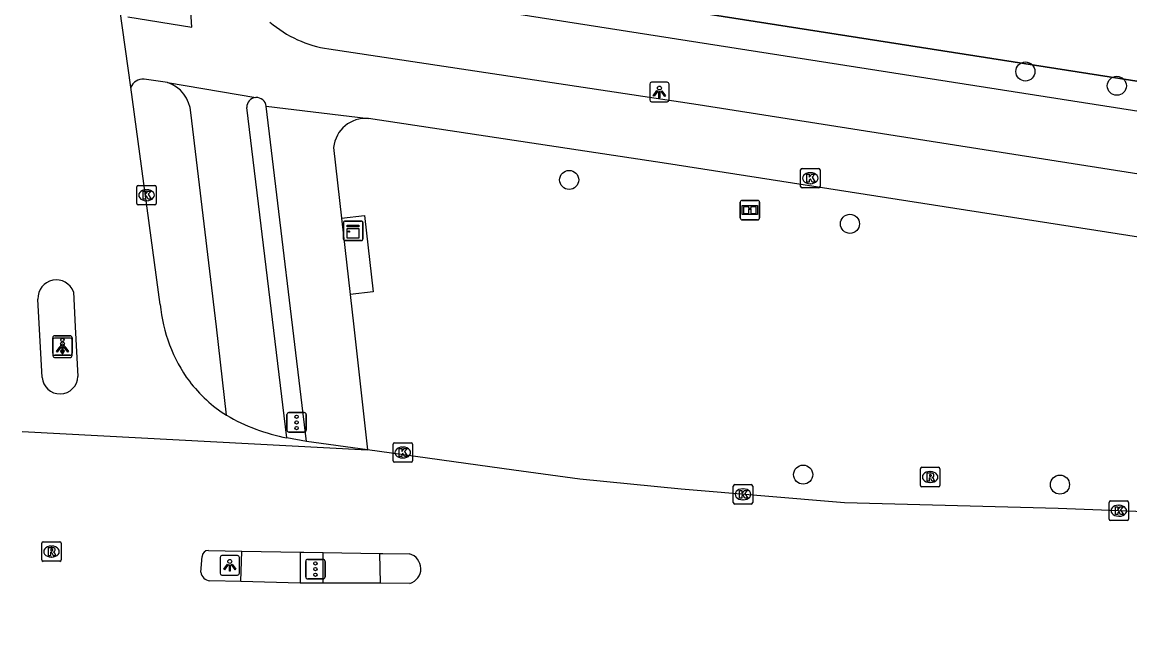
# Model space of a CAD drawing. Extents: x 160732 to 162105, y 387428 to 388479.
# Drawn here: x 160785.8 to 160842.7, y 387484.2 to 387515.6 of the extents above; entities that cross this region are included whole.
import ezdxf

# ---------------------------------------------------------------- set-up
doc = ezdxf.new("R2010")
doc.units = 0
for name, color, linetype in [('IMGEO_Berm_groen', 7, 'Continuous'), ('IMGEO_Boom', 7, 'Continuous'), ('IMGEO_Fietspad_open', 7, 'Continuous'), ('IMGEO_Hek', 7, 'Continuous'), ('IMGEO_Informatiebord', 7, 'Continuous'), ('IMGEO_Kast', 7, 'Continuous'), ('IMGEO_Kolk', 7, 'Continuous'), ('IMGEO_Lichtpunt', 7, 'Continuous'), ('IMGEO_Rijbaan_lokaal_gesloten', 7, 'Continuous'), ('IMGEO_Rioolput', 7, 'Continuous'), ('IMGEO_Verkeersregelinstallatiepaal', 7, 'Continuous'), ('IMGEO_Voetpad_open', 7, 'Continuous')]:
    doc.layers.add(name, color=color, linetype=linetype)

msp = doc.modelspace()

# ---------------------------------------------------------------- linework, layer by layer
at = {"layer": 'IMGEO_Berm_groen'}
msp.add_lwpolyline([(160800.367, 387617.785), (160806.924, 387518.259), (160889.009, 387505.413)], dxfattribs=at)
at = {"layer": 'IMGEO_Boom'}
for centre in [(160837.315, 387513.095), (160842.008, 387512.363), (160813.899, 387507.533), (160828.312, 387505.28), (160825.909, 387492.41), (160839.091, 387491.897)]:
    msp.add_circle(centre, 0.489, dxfattribs=at)
at = {"layer": 'IMGEO_Fietspad_open'}
for points in [[(160791.252, 387515.907), (160794.533, 387515.366), (160794.336, 387518.633)], [(160801.558, 387514.26), (160820.517, 387511.401), (160862.38, 387504.81), (160891.554, 387500.319), (160901.233, 387498.754), (160911.562, 387497.191), (160935.793, 387493.329), (160945.905, 387492.112), (160955.896, 387491.483), (160964.882, 387491.216), (161000, 387489.783), (161032.946, 387488.45), (161079.41, 387486.41), (161134.151, 387484.191)], [(160793.29, 387512.533), (160792.085, 387512.696)], [(160793.29, 387512.533), (160797.815, 387511.76)], [(160800.414, 387494.114), (160798.352, 387511.312)], [(160798.352, 387511.312), (160803.597, 387510.687)], [(160796.312, 387495.457), (160795.793, 387500), (160794.479, 387510.985)], [(160799.416, 387494.296), (160797.349, 387511.256)], [(160967.502, 387488.005), (160955.792, 387488.482), (160945.779, 387489.15), (160935.786, 387490.359), (160920.142, 387492.807), (160904.738, 387495.178), (160900.412, 387495.865), (160886.183, 387497.972), (160869.321, 387500.586), (160856.279, 387502.542), (160818.903, 387508.372), (160803.597, 387510.687)], [(160801.81, 387509.204), (160802.218, 387505.574)], [(160802.218, 387505.574), (160802.658, 387501.659)], [(160802.658, 387501.659), (160802.845, 387500), (160803.557, 387493.68)], [(160797.048, 387486.921), (160797.093, 387488.485)], [(160800.096, 387488.435), (160800.094, 387486.838)]]:
    msp.add_lwpolyline(points, dxfattribs=at)
for centre, radius, start, end in [((160802.405, 387520.127), 5.928, 229.3732, 261.7876), ((160792.02, 387512.026), 0.673, 84.4644, 157.3894), ((160792.731, 387510.873), 1.751, 3.6548, 71.4001), ((160797.852, 387511.258), 0.503, 94.2568, 180.2301), ((160797.852, 387511.259), 0.502, 6.051, 94.2749), ((160803.465, 387509.028), 1.664, 85.4424, 173.9349)]:
    msp.add_arc(centre, radius, start, end, dxfattribs=at)
at = {"layer": 'IMGEO_Hek'}
msp.add_lwpolyline([(160889.009, 387505.413), (160806.924, 387518.259), (160800.367, 387617.785)], dxfattribs=at)
at = {"layer": 'IMGEO_Informatiebord'}
for p, q in [((160822.681, 387505.584), (160822.681, 387506.384)), ((160822.681, 387506.384), (160822.681, 387505.584)), ((160822.781, 387506.484), (160823.571, 387506.484)), ((160823.571, 387506.484), (160822.781, 387506.484)), ((160823.671, 387506.384), (160823.671, 387505.584)), ((160823.671, 387505.584), (160823.671, 387506.384)), ((160823.571, 387505.484), (160822.781, 387505.484)), ((160822.781, 387505.484), (160823.571, 387505.484))]:
    msp.add_line(p, q, dxfattribs=at)
for points in [[(160822.782, 387506.216), (160823.57, 387506.216), (160823.57, 387505.752), (160822.782, 387505.752), (160822.782, 387506.216)], [(160822.847, 387506.151), (160822.847, 387505.817), (160823.122, 387505.817), (160823.123, 387506.03), (160823.227, 387506.031), (160823.228, 387505.817), (160823.505, 387505.817), (160823.505, 387506.151), (160823.229, 387506.151), (160823.229, 387506.071), (160823.123, 387506.071), (160823.123, 387506.151), (160822.847, 387506.151)]]:
    msp.add_lwpolyline(points, dxfattribs=at)
for centre, start, end in [((160822.781, 387506.384), 90, 180), ((160822.781, 387506.384), 90, 180), ((160823.571, 387506.384), 0, 90), ((160823.571, 387506.384), 360, 90), ((160822.781, 387505.584), 180, 270), ((160822.781, 387505.584), 180, 270), ((160823.571, 387505.584), 270, 0), ((160823.571, 387505.584), 270, 0)]:
    msp.add_arc(centre, 0.1, start, end, dxfattribs=at)
at = {"layer": 'IMGEO_Kast'}
for p, q in [((160802.318, 387504.495), (160802.318, 387505.336)), ((160802.318, 387505.336), (160802.318, 387504.495)), ((160802.393, 387505.42), (160803.234, 387505.42)), ((160803.234, 387505.42), (160802.393, 387505.42)), ((160803.318, 387505.345), (160803.318, 387504.504)), ((160803.318, 387504.504), (160803.318, 387505.345)), ((160803.243, 387504.42), (160802.402, 387504.42)), ((160802.402, 387504.42), (160803.243, 387504.42))]:
    msp.add_line(p, q, dxfattribs=at)
for points in [[(160802.513, 387505.21), (160803.113, 387505.21), (160803.113, 387505.125), (160802.513, 387505.125), (160802.513, 387505.21)], [(160802.513, 387505.035), (160803.113, 387505.035), (160803.113, 387504.546), (160802.513, 387504.546), (160802.513, 387505.035)]]:
    msp.add_lwpolyline(points, dxfattribs=at)
msp.add_circle((160802.597, 387504.884), 0.0377, dxfattribs=at)
for centre, start, end in [((160802.396, 387505.342), 92.4484, 184.2845), ((160802.396, 387505.342), 92.4484, 184.2845), ((160803.24, 387505.342), 2.4484, 94.2845), ((160803.24, 387505.342), 2.4484, 94.2845), ((160802.396, 387504.498), 182.4484, 274.2845), ((160802.396, 387504.498), 182.4484, 274.2845), ((160803.24, 387504.498), 272.4484, 4.2845), ((160803.24, 387504.498), 272.4484, 4.2845)]:
    msp.add_arc(centre, 0.0779, start, end, dxfattribs=at)
at = {"layer": 'IMGEO_Kolk'}
for p, q in [((160825.776, 387507.194), (160825.776, 387508.046)), ((160825.851, 387508.12), (160826.703, 387508.12)), ((160826.264, 387507.9), (160826.289, 387507.9)), ((160826.777, 387508.046), (160826.777, 387507.194)), ((160826.287, 387507.34), (160826.262, 387507.34)), ((160791.708, 387506.322), (160791.708, 387507.174)), ((160791.783, 387507.248), (160792.635, 387507.248)), ((160792.196, 387507.028), (160792.221, 387507.028)), ((160792.709, 387507.174), (160792.709, 387506.322)), ((160826.703, 387507.12), (160825.851, 387507.12)), ((160792.635, 387506.248), (160791.783, 387506.248)), ((160792.219, 387506.468), (160792.194, 387506.468)), ((160804.861, 387493.119), (160804.861, 387493.971)), ((160804.936, 387494.045), (160805.788, 387494.045)), ((160805.349, 387493.825), (160805.374, 387493.825)), ((160805.862, 387493.971), (160805.862, 387493.119)), ((160805.372, 387493.265), (160805.347, 387493.265)), ((160805.788, 387493.045), (160804.936, 387493.045)), ((160822.321, 387490.975), (160822.321, 387491.827)), ((160822.396, 387491.901), (160823.248, 387491.901)), ((160822.809, 387491.681), (160822.834, 387491.681)), ((160823.322, 387491.827), (160823.322, 387490.975)), ((160823.248, 387490.901), (160822.396, 387490.901)), ((160822.832, 387491.121), (160822.807, 387491.121)), ((160841.611, 387490.133), (160841.611, 387490.985)), ((160841.686, 387491.059), (160842.538, 387491.059)), ((160842.099, 387490.839), (160842.124, 387490.839)), ((160842.612, 387490.985), (160842.612, 387490.133)), ((160842.122, 387490.279), (160842.097, 387490.279)), ((160842.538, 387490.059), (160841.686, 387490.059))]:
    msp.add_line(p, q, dxfattribs=at)
for points in [[(160825.776, 387507.194), (160825.776, 387508.046)], [(160825.851, 387508.12), (160826.703, 387508.12)], [(160826.777, 387508.046), (160826.777, 387507.194)], [(160826.097, 387507.82), (160826.22, 387507.82), (160826.22, 387507.669), (160826.35, 387507.82), (160826.514, 387507.82), (160826.368, 387507.669), (160826.521, 387507.42), (160826.369, 387507.42), (160826.284, 387507.584), (160826.22, 387507.517), (160826.22, 387507.42), (160826.097, 387507.42), (160826.097, 387507.82)], [(160791.708, 387506.322), (160791.708, 387507.174)], [(160791.783, 387507.248), (160792.635, 387507.248)], [(160792.029, 387506.948), (160792.152, 387506.948), (160792.152, 387506.797), (160792.282, 387506.948), (160792.446, 387506.948), (160792.3, 387506.797), (160792.453, 387506.548), (160792.301, 387506.548), (160792.216, 387506.712), (160792.152, 387506.645), (160792.152, 387506.548), (160792.029, 387506.548), (160792.029, 387506.948)], [(160792.709, 387507.174), (160792.709, 387506.322)], [(160826.703, 387507.12), (160825.851, 387507.12)], [(160792.635, 387506.248), (160791.783, 387506.248)], [(160804.861, 387493.119), (160804.861, 387493.971)], [(160804.936, 387494.045), (160805.788, 387494.045)], [(160805.182, 387493.745), (160805.305, 387493.745), (160805.305, 387493.594), (160805.435, 387493.745), (160805.599, 387493.745), (160805.453, 387493.594), (160805.606, 387493.345), (160805.454, 387493.345), (160805.369, 387493.509), (160805.305, 387493.442), (160805.305, 387493.345), (160805.182, 387493.345), (160805.182, 387493.745)], [(160805.862, 387493.971), (160805.862, 387493.119)], [(160805.788, 387493.045), (160804.936, 387493.045)], [(160822.321, 387490.975), (160822.321, 387491.827)], [(160822.396, 387491.901), (160823.248, 387491.901)], [(160822.642, 387491.601), (160822.765, 387491.601), (160822.765, 387491.45), (160822.895, 387491.601), (160823.059, 387491.601), (160822.913, 387491.45), (160823.066, 387491.201), (160822.914, 387491.201), (160822.829, 387491.365), (160822.765, 387491.298), (160822.765, 387491.201), (160822.642, 387491.201), (160822.642, 387491.601)], [(160823.322, 387491.827), (160823.322, 387490.975)], [(160823.248, 387490.901), (160822.396, 387490.901)], [(160841.611, 387490.133), (160841.611, 387490.985)], [(160841.686, 387491.059), (160842.538, 387491.059)], [(160842.612, 387490.985), (160842.612, 387490.133)], [(160841.932, 387490.759), (160842.055, 387490.759), (160842.055, 387490.608), (160842.185, 387490.759), (160842.349, 387490.759), (160842.203, 387490.608), (160842.356, 387490.359), (160842.204, 387490.359), (160842.119, 387490.523), (160842.055, 387490.456), (160842.055, 387490.359), (160841.932, 387490.359), (160841.932, 387490.759)], [(160842.538, 387490.059), (160841.686, 387490.059)]]:
    msp.add_lwpolyline(points, dxfattribs=at)
for centre, start, end in [((160825.853, 387508.044), 91.552, 178.448), ((160825.853, 387508.044), 91.552, 178.448), ((160826.701, 387508.044), 1.552, 88.448), ((160826.701, 387508.044), 1.552, 88.448), ((160791.785, 387507.172), 91.552, 178.448), ((160791.785, 387507.172), 91.552, 178.448), ((160792.633, 387507.172), 1.552, 88.448), ((160792.633, 387507.172), 1.552, 88.448), ((160825.853, 387507.196), 181.552, 268.448), ((160825.853, 387507.196), 181.552, 268.448), ((160826.701, 387507.196), 271.552, 358.448), ((160826.701, 387507.196), 271.552, 358.448), ((160791.785, 387506.324), 181.552, 268.448), ((160791.785, 387506.324), 181.552, 268.448), ((160792.633, 387506.324), 271.552, 358.448), ((160792.633, 387506.324), 271.552, 358.448), ((160804.938, 387493.969), 91.552, 178.448), ((160804.938, 387493.969), 91.552, 178.448), ((160805.786, 387493.969), 1.552, 88.448), ((160805.786, 387493.969), 1.552, 88.448), ((160804.938, 387493.121), 181.552, 268.448), ((160804.938, 387493.121), 181.552, 268.448), ((160805.786, 387493.121), 271.552, 358.448), ((160805.786, 387493.121), 271.552, 358.448), ((160822.398, 387491.825), 91.552, 178.448), ((160822.398, 387491.825), 91.552, 178.448), ((160823.246, 387491.825), 1.552, 88.448), ((160823.246, 387491.825), 1.552, 88.448), ((160822.398, 387490.977), 181.552, 268.448), ((160822.398, 387490.977), 181.552, 268.448), ((160823.246, 387490.977), 271.552, 358.448), ((160823.246, 387490.977), 271.552, 358.448), ((160841.688, 387490.983), 91.552, 178.448), ((160841.688, 387490.983), 91.552, 178.448), ((160842.536, 387490.983), 1.552, 88.448), ((160842.536, 387490.983), 1.552, 88.448), ((160841.688, 387490.135), 181.552, 268.448), ((160841.688, 387490.135), 181.552, 268.448), ((160842.536, 387490.135), 271.552, 358.448), ((160842.536, 387490.135), 271.552, 358.448)]:
    msp.add_arc(centre, 0.0765, start, end, dxfattribs=at)
for centre, major_axis, ratio, start_param, end_param in [((160826.263, 387507.62), (-0.387, 0.002), 0.722429, 4.712389, 7.853982), ((160826.288, 387507.62), (-0.39, 0.002), 0.717154, 1.570796, 4.712389), ((160792.195, 387506.748), (-0.387, 0.002), 0.722429, 4.712389, 7.853982), ((160792.22, 387506.748), (-0.39, 0.002), 0.717154, 1.570796, 4.712389), ((160805.348, 387493.545), (-0.387, 0.002), 0.722429, 4.712389, 7.853982), ((160805.373, 387493.545), (-0.39, 0.002), 0.717154, 1.570796, 4.712389), ((160822.808, 387491.401), (-0.387, 0.002), 0.722429, 4.712389, 7.853982), ((160822.833, 387491.401), (-0.39, 0.002), 0.717154, 1.570796, 4.712389), ((160842.098, 387490.559), (-0.387, 0.002), 0.722429, 4.712389, 7.853982), ((160842.123, 387490.559), (-0.39, 0.002), 0.717154, 1.570796, 4.712389)]:
    msp.add_ellipse(centre, major_axis=major_axis, ratio=ratio, start_param=start_param, end_param=end_param, dxfattribs=at)
at = {"layer": 'IMGEO_Lichtpunt'}
for p, q in [((160818.033, 387512.449), (160818.033, 387511.642)), ((160818.033, 387512.449), (160818.033, 387511.642)), ((160818.935, 387512.544), (160818.127, 387512.544)), ((160818.935, 387512.544), (160818.127, 387512.544)), ((160819.029, 387511.642), (160819.029, 387512.449)), ((160819.029, 387511.642), (160819.029, 387512.449)), ((160818.127, 387511.548), (160818.935, 387511.548)), ((160818.127, 387511.548), (160818.935, 387511.548)), ((160788.299, 387499.418), (160787.491, 387499.418)), ((160788.299, 387499.418), (160787.491, 387499.418)), ((160787.397, 387499.323), (160787.397, 387498.516)), ((160787.397, 387499.323), (160787.397, 387498.516)), ((160788.393, 387498.516), (160788.393, 387499.323)), ((160788.393, 387498.516), (160788.393, 387499.323)), ((160787.491, 387498.422), (160788.299, 387498.422)), ((160787.491, 387498.422), (160788.299, 387498.422)), ((160795.983, 387488.16), (160795.983, 387487.353)), ((160795.983, 387488.16), (160795.983, 387487.353)), ((160796.885, 387488.255), (160796.077, 387488.255)), ((160796.885, 387488.255), (160796.077, 387488.255)), ((160796.979, 387487.353), (160796.979, 387488.16)), ((160796.979, 387487.353), (160796.979, 387488.16)), ((160796.077, 387487.259), (160796.885, 387487.259)), ((160796.077, 387487.259), (160796.885, 387487.259))]:
    msp.add_line(p, q, dxfattribs=at)
for points in [[(160818.407, 387512.113), (160818.446, 387512.085), (160818.258, 387511.823), (160818.22, 387511.85), (160818.407, 387512.113)], [(160818.509, 387512.065), (160818.556, 387512.065), (160818.556, 387511.743), (160818.509, 387511.743), (160818.509, 387512.065)], [(160818.619, 387512.085), (160818.657, 387512.112), (160818.844, 387511.85), (160818.805, 387511.822), (160818.619, 387512.085)], [(160787.771, 387498.987), (160787.81, 387498.959), (160787.622, 387498.697), (160787.584, 387498.724), (160787.771, 387498.987)], [(160787.873, 387498.939), (160787.92, 387498.939), (160787.92, 387498.617), (160787.873, 387498.617), (160787.873, 387498.939)], [(160787.983, 387498.959), (160788.021, 387498.986), (160788.208, 387498.724), (160788.169, 387498.696), (160787.983, 387498.959)], [(160796.357, 387487.824), (160796.396, 387487.796), (160796.208, 387487.534), (160796.17, 387487.561), (160796.357, 387487.824)], [(160796.459, 387487.776), (160796.506, 387487.776), (160796.506, 387487.454), (160796.459, 387487.454), (160796.459, 387487.776)], [(160796.569, 387487.796), (160796.607, 387487.823), (160796.794, 387487.561), (160796.755, 387487.533), (160796.569, 387487.796)]]:
    msp.add_lwpolyline(points, dxfattribs=at)
for centre in [(160818.532, 387512.247), (160787.896, 387499.121), (160796.482, 387487.958)]:
    msp.add_circle(centre, 0.0994, dxfattribs=at)
for centre, start, end in [((160818.127, 387512.449), 90, 180), ((160818.127, 387512.449), 90, 180), ((160818.935, 387512.449), 0, 90), ((160818.935, 387512.449), 0, 90), ((160818.127, 387511.642), 180, 270), ((160818.127, 387511.642), 180, 270), ((160818.935, 387511.642), 270, 0), ((160818.935, 387511.642), 270, 360), ((160787.491, 387499.323), 90, 180), ((160787.491, 387499.323), 90, 180), ((160788.299, 387499.323), 0, 90), ((160788.299, 387499.323), 0, 90), ((160787.491, 387498.516), 180, 270), ((160787.491, 387498.516), 180, 270), ((160788.299, 387498.516), 270, 0), ((160788.299, 387498.516), 270, 360), ((160796.077, 387488.16), 90, 180), ((160796.077, 387488.16), 90, 180), ((160796.885, 387488.16), 0, 90), ((160796.885, 387488.16), 0, 90), ((160796.077, 387487.353), 180, 270), ((160796.077, 387487.353), 180, 270), ((160796.885, 387487.353), 270, 0), ((160796.885, 387487.353), 270, 360)]:
    msp.add_arc(centre, 0.0946, start, end, dxfattribs=at)
at = {"layer": 'IMGEO_Rijbaan_lokaal_gesloten'}
for points in [[(160791.399, 387512.285), (160790.842, 387516.315)], [(160792.91, 387501.147), (160791.399, 387512.285)], [(160788.46, 387501.784), (160788.551, 387500), (160788.681, 387497.453)], [(160786.851, 387497.403), (160786.638, 387501.421)], [(160785.826, 387494.63), (160803.557, 387493.68)], [(160800.414, 387494.114), (160799.416, 387494.296)], [(160803.557, 387493.68), (160800.414, 387494.114)], [(160967.389, 387485.255), (160931.04, 387486.905), (160885.08, 387488.902), (160838.998, 387490.678), (160828.034, 387490.964), (160819.656, 387491.664), (160814.456, 387492.174), (160811.057, 387492.644), (160803.557, 387493.68)], [(160795.002, 387487.404), (160795.059, 387488.209)], [(160795.384, 387488.518), (160797.093, 387488.485)], [(160797.093, 387488.485), (160800.096, 387488.435)], [(160800.096, 387488.435), (160800.289, 387488.432), (160801.271, 387488.415)], [(160801.271, 387488.415), (160804.161, 387488.367)], [(160804.161, 387488.367), (160804.343, 387488.365), (160805.71, 387488.346)], [(160797.048, 387486.921), (160795.459, 387486.965)], [(160800.094, 387486.838), (160797.048, 387486.921)], [(160801.271, 387486.837), (160800.094, 387486.838)], [(160804.2, 387486.834), (160801.271, 387486.837)], [(160805.73, 387486.827), (160804.2, 387486.834)]]:
    msp.add_lwpolyline(points, dxfattribs=at)
for centre, radius, start, end in [((160787.577, 387501.463), 0.94, 19.9467, 182.5885), ((160800.776, 387501.871), 7.899, 185.2611, 216.2545), ((160787.765, 387497.469), 0.916, 184.1475, 358.9827), ((160800.31, 387501.742), 7.449, 217.5743, 237.541), ((160801.351, 387504.2), 10.091, 240.0412, 258.9438), ((160795.384, 387488.192), 0.326, 90.0561, 177.0526), ((160805.498, 387487.584), 0.791, 287.063, 74.4457), ((160795.507, 387487.473), 0.51, 187.7371, 264.5647)]:
    msp.add_arc(centre, radius, start, end, dxfattribs=at)
at = {"layer": 'IMGEO_Rioolput'}
for p, q in [((160831.927, 387491.861), (160831.927, 387492.713)), ((160832.002, 387492.787), (160832.854, 387492.787)), ((160832.415, 387492.567), (160832.44, 387492.567)), ((160832.928, 387492.713), (160832.928, 387491.861)), ((160832.438, 387492.007), (160832.413, 387492.007)), ((160832.854, 387491.787), (160832.002, 387491.787)), ((160786.83, 387488.037), (160786.83, 387488.889)), ((160786.905, 387488.963), (160787.757, 387488.963)), ((160787.318, 387488.743), (160787.343, 387488.743)), ((160787.831, 387488.889), (160787.831, 387488.037)), ((160787.341, 387488.183), (160787.316, 387488.183)), ((160787.757, 387487.963), (160786.905, 387487.963))]:
    msp.add_line(p, q, dxfattribs=at)
for points in [[(160831.927, 387491.861), (160831.927, 387492.713)], [(160832.002, 387492.787), (160832.854, 387492.787)], [(160832.928, 387492.713), (160832.928, 387491.861)], [(160832.516, 387492.485), (160832.264, 387492.487), (160832.264, 387492.087)], [(160832.264, 387492.087), (160832.388, 387492.087), (160832.388, 387492.249), (160832.399, 387492.249)], [(160832.442, 387492.406), (160832.388, 387492.406), (160832.388, 387492.325)], [(160832.388, 387492.325), (160832.44, 387492.325)], [(160832.446, 387492.22), (160832.517, 387492.087), (160832.657, 387492.087), (160832.592, 387492.213)], [(160832.854, 387491.787), (160832.002, 387491.787)], [(160786.83, 387488.037), (160786.83, 387488.889)], [(160786.905, 387488.963), (160787.757, 387488.963)], [(160787.419, 387488.661), (160787.167, 387488.663), (160787.167, 387488.263)], [(160787.345, 387488.582), (160787.291, 387488.582), (160787.291, 387488.501)], [(160787.831, 387488.889), (160787.831, 387488.037)], [(160787.167, 387488.263), (160787.291, 387488.263), (160787.291, 387488.425), (160787.302, 387488.425)], [(160787.291, 387488.501), (160787.343, 387488.501)], [(160787.349, 387488.396), (160787.42, 387488.263), (160787.56, 387488.263), (160787.495, 387488.389)], [(160787.757, 387487.963), (160786.905, 387487.963)]]:
    msp.add_lwpolyline(points, dxfattribs=at)
for centre, radius, start, end in [((160832.004, 387492.711), 0.0765, 91.552, 178.448), ((160832.004, 387492.711), 0.0765, 91.552, 178.448), ((160832.852, 387492.711), 0.0765, 1.552, 88.448), ((160832.852, 387492.711), 0.0765, 1.552, 88.448), ((160832.398, 387492.196), 0.0533, 26.0293, 88.6989), ((160832.424, 387492.514), 0.19, 274.7715, 282.9687), ((160832.448, 387492.31), 0.0964, 77.0061, 93.1865), ((160832.462, 387492.367), 0.0378, 276.6634, 79.6772), ((160832.515, 387492.375), 0.109, 350.3612, 89.416), ((160832.513, 387492.375), 0.112, 277.5842, 350.9817), ((160832.497, 387492.16), 0.108, 29.5134, 73.7905), ((160832.004, 387491.863), 0.0765, 181.552, 268.448), ((160832.004, 387491.863), 0.0765, 181.552, 268.448), ((160832.852, 387491.863), 0.0765, 271.552, 358.448), ((160832.852, 387491.863), 0.0765, 271.552, 358.448), ((160786.907, 387488.887), 0.0765, 91.552, 178.448), ((160786.907, 387488.887), 0.0765, 91.552, 178.448), ((160787.351, 387488.486), 0.0964, 77.0061, 93.1865), ((160787.365, 387488.543), 0.0378, 276.6634, 79.6772), ((160787.418, 387488.551), 0.109, 350.3612, 89.416), ((160787.755, 387488.887), 0.0765, 1.552, 88.448), ((160787.755, 387488.887), 0.0765, 1.552, 88.448), ((160786.907, 387488.039), 0.0765, 181.552, 268.448), ((160786.907, 387488.039), 0.0765, 181.552, 268.448), ((160787.301, 387488.372), 0.0533, 26.0293, 88.6989), ((160787.327, 387488.69), 0.19, 274.7715, 282.9687), ((160787.416, 387488.551), 0.112, 277.5842, 350.9817), ((160787.4, 387488.336), 0.108, 29.5134, 73.7905), ((160787.755, 387488.039), 0.0765, 271.552, 358.448), ((160787.755, 387488.039), 0.0765, 271.552, 358.448)]:
    msp.add_arc(centre, radius, start, end, dxfattribs=at)
for centre, major_axis, ratio, start_param, end_param in [((160832.414, 387492.287), (-0.387, 0.002), 0.722429, 4.712389, 7.853982), ((160832.439, 387492.287), (-0.39, 0.002), 0.717154, 1.570796, 4.712389), ((160787.317, 387488.463), (-0.387, 0.002), 0.722429, 4.712389, 7.853982), ((160787.342, 387488.463), (-0.39, 0.002), 0.717154, 1.570796, 4.712389)]:
    msp.add_ellipse(centre, major_axis=major_axis, ratio=ratio, start_param=start_param, end_param=end_param, dxfattribs=at)
at = {"layer": 'IMGEO_Verkeersregelinstallatiepaal'}
for p, q in [((160787.395, 387498.636), (160787.395, 387499.436)), ((160787.395, 387499.436), (160787.395, 387498.636)), ((160787.495, 387499.536), (160788.285, 387499.536)), ((160788.285, 387499.536), (160787.495, 387499.536)), ((160788.385, 387499.436), (160788.385, 387498.636)), ((160788.385, 387498.636), (160788.385, 387499.436)), ((160788.285, 387498.536), (160787.495, 387498.536)), ((160787.495, 387498.536), (160788.285, 387498.536)), ((160799.415, 387494.693), (160799.415, 387495.493)), ((160799.415, 387495.493), (160799.415, 387494.693)), ((160799.515, 387495.593), (160800.305, 387495.593)), ((160800.305, 387495.593), (160799.515, 387495.593)), ((160800.405, 387495.493), (160800.405, 387494.693)), ((160800.405, 387494.693), (160800.405, 387495.493)), ((160800.305, 387494.593), (160799.515, 387494.593)), ((160799.515, 387494.593), (160800.305, 387494.593)), ((160800.48, 387488.062), (160801.27, 387488.062)), ((160801.27, 387488.062), (160800.48, 387488.062)), ((160800.38, 387487.162), (160800.38, 387487.962)), ((160800.38, 387487.962), (160800.38, 387487.162)), ((160801.37, 387487.962), (160801.37, 387487.162)), ((160801.37, 387487.162), (160801.37, 387487.962)), ((160801.27, 387487.062), (160800.48, 387487.062)), ((160800.48, 387487.062), (160801.27, 387487.062))]:
    msp.add_line(p, q, dxfattribs=at)
for centre in [(160787.89, 387499.326), (160787.89, 387499.036), (160787.89, 387498.746), (160799.91, 387495.383), (160799.91, 387495.093), (160799.91, 387494.803), (160800.875, 387487.852), (160800.875, 387487.562), (160800.875, 387487.272)]:
    msp.add_circle(centre, 0.085, dxfattribs=at)
for centre, start, end in [((160787.495, 387499.436), 90, 180), ((160787.495, 387499.436), 90, 180), ((160788.285, 387499.436), 0, 90), ((160788.285, 387499.436), 360, 90), ((160787.495, 387498.636), 180, 270), ((160787.495, 387498.636), 180, 270), ((160788.285, 387498.636), 270, 0), ((160788.285, 387498.636), 270, 0), ((160799.515, 387495.493), 90, 180), ((160799.515, 387495.493), 90, 180), ((160800.305, 387495.493), 0, 90), ((160800.305, 387495.493), 360, 90), ((160799.515, 387494.693), 180, 270), ((160799.515, 387494.693), 180, 270), ((160800.305, 387494.693), 270, 0), ((160800.305, 387494.693), 270, 0), ((160800.48, 387487.962), 90, 180), ((160800.48, 387487.962), 90, 180), ((160801.27, 387487.962), 0, 90), ((160801.27, 387487.962), 360, 90), ((160800.48, 387487.162), 180, 270), ((160800.48, 387487.162), 180, 270), ((160801.27, 387487.162), 270, 0), ((160801.27, 387487.162), 270, 0)]:
    msp.add_arc(centre, 0.1, start, end, dxfattribs=at)
at = {"layer": 'IMGEO_Voetpad_open'}
for points in [[(160803.773, 387517.234), (160913.899, 387500), (160936.105, 387496.525), (160946.036, 387495.354), (160959.839, 387494.526), (160979.097, 387493.706), (160979.317, 387493.697)], [(160802.218, 387505.574), (160803.397, 387505.707), (160803.837, 387501.792), (160802.658, 387501.659)], [(160801.271, 387486.837), (160801.271, 387488.415)], [(160804.161, 387488.367), (160804.2, 387486.834)]]:
    msp.add_lwpolyline(points, dxfattribs=at)

doc.saveas('drawing.dxf')
